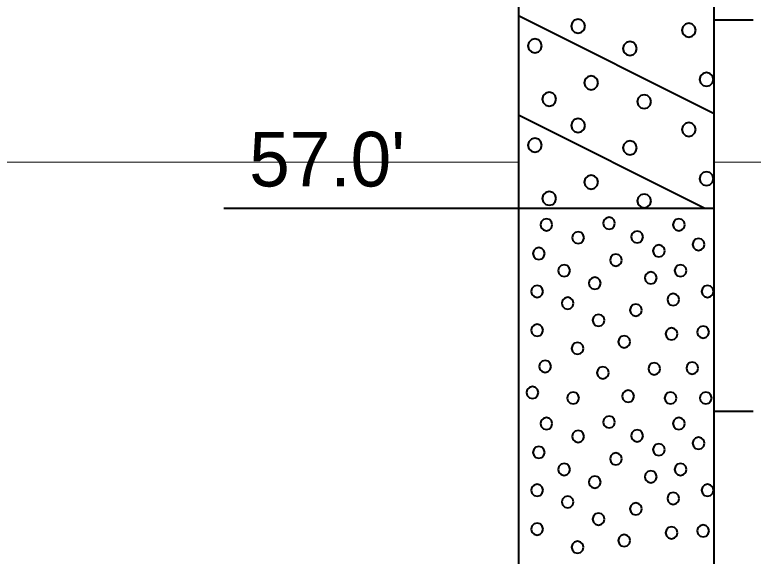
# Model space of a CAD drawing. Extents: x -76 to 974, y -1080 to -735.
# Drawn here: x 922.57 to 932.01, y -987.13 to -980.21 of the extents above; entities that cross this region are included whole.
import ezdxf

# ---------------------------------------------------------------- set-up
doc = ezdxf.new("R2010")
doc.units = 0
doc.header["$LTSCALE"] = 0.36
doc.linetypes.add('LONG_DASHED', pattern=[7.5, 6, -1.5])
for name, color, linetype, lineweight in [('27', 7, 'Continuous', 40), ('28', 7, 'LONG_DASHED', 60), ('7', 7, 'Continuous', 13)]:
    doc.layers.add(name, color=color, linetype=linetype, lineweight=lineweight)

msp = doc.modelspace()

# ---------------------------------------------------------------- linework, layer by layer
at = {"layer": '27'}
for p, q in [((929.0077, -977.6789), (929.0077, -982.6789)), ((931.5077, -982.6789), (931.5077, -977.6789)), ((929.0077, -980.2189), (931.5077, -981.4689)), ((932.0077, -980.2789), (931.5077, -980.2789)), ((929.0077, -981.4889), (931.3877, -982.6789)), ((925.2403, -982.6789), (929.0077, -982.6789)), ((929.0077, -982.6789), (931.5077, -982.6789)), ((929.0077, -982.6789), (929.0077, -995.7789)), ((931.5077, -995.7789), (931.5077, -982.6789)), ((932.0077, -985.2789), (931.5077, -985.2789))]:
    msp.add_line(p, q, dxfattribs=at)
for points in [[(929.8584, -980.3552), (929.8465, -980.3108), (929.814, -980.2783), (929.7695, -980.2663), (929.7251, -980.2783), (929.6925, -980.3108), (929.6806, -980.3552), (929.6925, -980.3997), (929.7251, -980.4322), (929.7695, -980.4441), (929.814, -980.4322), (929.8465, -980.3997)], [(931.2732, -980.4062), (931.2613, -980.3617), (931.2288, -980.3292), (931.1843, -980.3173), (931.1399, -980.3292), (931.1074, -980.3617), (931.0954, -980.4062), (931.1074, -980.4506), (931.1399, -980.4832), (931.1843, -980.4951), (931.2288, -980.4832), (931.2613, -980.4506)], [(929.3053, -980.607), (929.2934, -980.5626), (929.2609, -980.53), (929.2164, -980.5181), (929.172, -980.53), (929.1394, -980.5626), (929.1275, -980.607), (929.1394, -980.6515), (929.172, -980.684), (929.2164, -980.6959), (929.2609, -980.684), (929.2934, -980.6515)], [(930.5207, -980.6401), (930.5087, -980.5956), (930.4762, -980.5631), (930.4318, -980.5512), (930.3873, -980.5631), (930.3548, -980.5956), (930.3429, -980.6401), (930.3548, -980.6845), (930.3873, -980.7171), (930.4318, -980.729), (930.4762, -980.7171), (930.5087, -980.6845)], [(930.0249, -981.0774), (930.0129, -981.033), (929.9804, -981.0004), (929.936, -980.9885), (929.8915, -981.0004), (929.859, -981.033), (929.8471, -981.0774), (929.859, -981.1219), (929.8915, -981.1544), (929.936, -981.1663), (929.9804, -981.1544), (930.0129, -981.1219)], [(931.4995, -981.0342), (931.4876, -980.9897), (931.4551, -980.9572), (931.4106, -980.9453), (931.3662, -980.9572), (931.3336, -980.9897), (931.3217, -981.0342), (931.3336, -981.0786), (931.3662, -981.1112), (931.4106, -981.1231), (931.4551, -981.1112), (931.4876, -981.0786)], [(929.4897, -981.2859), (929.4777, -981.2414), (929.4452, -981.2089), (929.4008, -981.197), (929.3563, -981.2089), (929.3238, -981.2414), (929.3119, -981.2859), (929.3238, -981.3303), (929.3563, -981.3629), (929.4008, -981.3748), (929.4452, -981.3629), (929.4777, -981.3303)], [(930.7024, -981.3189), (930.6905, -981.2745), (930.658, -981.242), (930.6135, -981.23), (930.5691, -981.242), (930.5366, -981.2745), (930.5246, -981.3189), (930.5366, -981.3634), (930.5691, -981.3959), (930.6135, -981.4078), (930.658, -981.3959), (930.6905, -981.3634)], [(929.8583, -981.624), (929.8464, -981.5796), (929.8139, -981.5471), (929.7694, -981.5351), (929.725, -981.5471), (929.6924, -981.5796), (929.6805, -981.624), (929.6924, -981.6685), (929.725, -981.701), (929.7694, -981.7129), (929.8139, -981.701), (929.8464, -981.6685)], [(931.2732, -981.6749), (931.2613, -981.6304), (931.2288, -981.5979), (931.1843, -981.586), (931.1399, -981.5979), (931.1074, -981.6304), (931.0954, -981.6749), (931.1074, -981.7193), (931.1399, -981.7519), (931.1843, -981.7638), (931.2288, -981.7519), (931.2613, -981.7193)], [(929.3053, -981.8758), (929.2934, -981.8313), (929.2609, -981.7988), (929.2164, -981.7869), (929.172, -981.7988), (929.1394, -981.8313), (929.1275, -981.8758), (929.1394, -981.9202), (929.172, -981.9527), (929.2164, -981.9647), (929.2609, -981.9527), (929.2934, -981.9202)], [(930.5207, -981.9088), (930.5087, -981.8644), (930.4762, -981.8318), (930.4318, -981.8199), (930.3873, -981.8318), (930.3548, -981.8644), (930.3429, -981.9088), (930.3548, -981.9533), (930.3873, -981.9858), (930.4318, -981.9977), (930.4762, -981.9858), (930.5087, -981.9533)], [(930.0249, -982.3461), (930.0129, -982.3017), (929.9804, -982.2691), (929.936, -982.2572), (929.8915, -982.2691), (929.859, -982.3017), (929.8471, -982.3461), (929.859, -982.3906), (929.8915, -982.4231), (929.936, -982.435), (929.9804, -982.4231), (930.0129, -982.3906)], [(931.4995, -982.3029), (931.4876, -982.2585), (931.4551, -982.2259), (931.4106, -982.214), (931.3662, -982.2259), (931.3336, -982.2585), (931.3217, -982.3029), (931.3336, -982.3474), (931.3662, -982.3799), (931.4106, -982.3918), (931.4551, -982.3799), (931.4876, -982.3474)], [(929.4897, -982.5546), (929.4777, -982.5102), (929.4452, -982.4776), (929.4008, -982.4657), (929.3563, -982.4776), (929.3238, -982.5102), (929.3119, -982.5546), (929.3238, -982.5991), (929.3563, -982.6316), (929.4008, -982.6435), (929.4452, -982.6316), (929.4777, -982.5991)], [(930.7024, -982.5877), (930.6905, -982.5432), (930.658, -982.5107), (930.6135, -982.4988), (930.5691, -982.5107), (930.5366, -982.5432), (930.5246, -982.5877), (930.5366, -982.6321), (930.5691, -982.6647), (930.6135, -982.6766), (930.658, -982.6647), (930.6905, -982.6321)], [(929.4396, -982.8916), (929.4294, -982.8535), (929.4015, -982.8256), (929.3634, -982.8154), (929.3253, -982.8256), (929.2974, -982.8535), (929.2872, -982.8916), (929.2974, -982.9297), (929.3253, -982.9575), (929.3634, -982.9678), (929.4015, -982.9575), (929.4294, -982.9297)], [(930.2406, -982.872), (930.2304, -982.8339), (930.2025, -982.806), (930.1644, -982.7958), (930.1263, -982.806), (930.0984, -982.8339), (930.0882, -982.872), (930.0984, -982.9101), (930.1263, -982.938), (930.1644, -982.9482), (930.2025, -982.938), (930.2304, -982.9101)], [(931.1342, -982.8916), (931.124, -982.8535), (931.0961, -982.8256), (931.058, -982.8154), (931.0199, -982.8256), (930.9921, -982.8535), (930.9818, -982.8916), (930.9921, -982.9297), (931.0199, -982.9576), (931.058, -982.9678), (931.0961, -982.9576), (931.124, -982.9297)], [(929.8446, -983.0568), (929.8344, -983.0187), (929.8065, -982.9908), (929.7684, -982.9806), (929.7303, -982.9908), (929.7024, -983.0187), (929.6922, -983.0568), (929.7024, -983.0949), (929.7303, -983.1228), (929.7684, -983.133), (929.8065, -983.1228), (929.8344, -983.0949)], [(930.5997, -983.0478), (930.5894, -983.0097), (930.5616, -982.9818), (930.5235, -982.9716), (930.4854, -982.9818), (930.4575, -983.0097), (930.4473, -983.0478), (930.4575, -983.0859), (930.4854, -983.1138), (930.5235, -983.124), (930.5616, -983.1138), (930.5894, -983.0859)], [(931.3851, -983.1437), (931.3749, -983.1056), (931.347, -983.0777), (931.3089, -983.0675), (931.2708, -983.0777), (931.2429, -983.1056), (931.2327, -983.1437), (931.2429, -983.1818), (931.2708, -983.2097), (931.3089, -983.2199), (931.347, -983.2097), (931.3749, -983.1818)], [(929.3435, -983.2594), (929.3332, -983.2213), (929.3054, -983.1934), (929.2673, -983.1832), (929.2292, -983.1934), (929.2013, -983.2213), (929.1911, -983.2594), (929.2013, -983.2975), (929.2292, -983.3254), (929.2673, -983.3356), (929.3054, -983.3254), (929.3332, -983.2975)], [(930.8779, -983.2251), (930.8677, -983.187), (930.8398, -983.1591), (930.8017, -983.1489), (930.7636, -983.1591), (930.7357, -983.187), (930.7255, -983.2251), (930.7357, -983.2632), (930.7636, -983.2911), (930.8017, -983.3013), (930.8398, -983.2911), (930.8677, -983.2632)], [(930.3295, -983.3426), (930.3193, -983.3045), (930.2914, -983.2766), (930.2533, -983.2664), (930.2152, -983.2766), (930.1873, -983.3045), (930.1771, -983.3426), (930.1873, -983.3807), (930.2152, -983.4086), (930.2533, -983.4188), (930.2914, -983.4086), (930.3193, -983.3807)], [(929.6664, -983.4781), (929.6561, -983.44), (929.6283, -983.4121), (929.5902, -983.4019), (929.5521, -983.4121), (929.5242, -983.44), (929.514, -983.4781), (929.5242, -983.5162), (929.5521, -983.5441), (929.5902, -983.5543), (929.6283, -983.5441), (929.6561, -983.5162)], [(931.155, -983.4781), (931.1448, -983.44), (931.1169, -983.4121), (931.0788, -983.4019), (931.0407, -983.4121), (931.0128, -983.44), (931.0026, -983.4781), (931.0128, -983.5162), (931.0407, -983.5441), (931.0788, -983.5543), (931.1169, -983.5441), (931.1448, -983.5162)], [(930.0579, -983.6395), (930.0477, -983.6014), (930.0198, -983.5735), (929.9817, -983.5633), (929.9436, -983.5735), (929.9157, -983.6014), (929.9055, -983.6395), (929.9157, -983.6776), (929.9436, -983.7055), (929.9817, -983.7157), (930.0198, -983.7055), (930.0477, -983.6776)], [(930.7736, -983.5709), (930.7634, -983.5328), (930.7355, -983.5049), (930.6974, -983.4947), (930.6593, -983.5049), (930.6314, -983.5328), (930.6212, -983.5709), (930.6314, -983.609), (930.6593, -983.6369), (930.6974, -983.6471), (930.7355, -983.6369), (930.7634, -983.609)], [(929.3206, -983.7438), (929.3104, -983.7057), (929.2825, -983.6778), (929.2444, -983.6676), (929.2063, -983.6778), (929.1784, -983.7057), (929.1682, -983.7438), (929.1784, -983.7819), (929.2063, -983.8097), (929.2444, -983.82), (929.2825, -983.8097), (929.3104, -983.7819)], [(931.5008, -983.7438), (931.4906, -983.7057), (931.4627, -983.6778), (931.4246, -983.6676), (931.3865, -983.6778), (931.3586, -983.7057), (931.3484, -983.7438), (931.3586, -983.7819), (931.3865, -983.8097), (931.4246, -983.82), (931.4627, -983.8097), (931.4906, -983.7819)], [(931.0622, -983.848), (931.052, -983.8099), (931.0241, -983.782), (930.986, -983.7718), (930.9479, -983.782), (930.92, -983.8099), (930.9098, -983.848), (930.92, -983.8861), (930.9479, -983.914), (930.986, -983.9242), (931.0241, -983.914), (931.052, -983.8861)], [(929.7121, -983.8938), (929.7019, -983.8557), (929.674, -983.8278), (929.6359, -983.8176), (929.5978, -983.8278), (929.5699, -983.8557), (929.5597, -983.8938), (929.5699, -983.9319), (929.5978, -983.9598), (929.6359, -983.97), (929.674, -983.9598), (929.7019, -983.9319)], [(930.5842, -983.9815), (930.574, -983.9434), (930.5461, -983.9155), (930.508, -983.9053), (930.4699, -983.9155), (930.442, -983.9434), (930.4318, -983.9815), (930.442, -984.0196), (930.4699, -984.0475), (930.508, -984.0577), (930.5461, -984.0475), (930.574, -984.0196)], [(930.1062, -984.1124), (930.096, -984.0743), (930.0681, -984.0464), (930.03, -984.0362), (929.9919, -984.0464), (929.964, -984.0743), (929.9538, -984.1124), (929.964, -984.1505), (929.9919, -984.1784), (930.03, -984.1886), (930.0681, -984.1784), (930.096, -984.1505)], [(929.3206, -984.2396), (929.3104, -984.2015), (929.2825, -984.1736), (929.2444, -984.1634), (929.2063, -984.1736), (929.1784, -984.2015), (929.1682, -984.2396), (929.1784, -984.2777), (929.2063, -984.3055), (929.2444, -984.3158), (929.2825, -984.3055), (929.3104, -984.2777)], [(931.0393, -984.2866), (931.0291, -984.2485), (931.0012, -984.2206), (930.9631, -984.2104), (930.925, -984.2206), (930.8971, -984.2485), (930.8869, -984.2866), (930.8971, -984.3247), (930.925, -984.3526), (930.9631, -984.3628), (931.0012, -984.3526), (931.0291, -984.3247)], [(931.4436, -984.2624), (931.4334, -984.2243), (931.4055, -984.1964), (931.3674, -984.1862), (931.3293, -984.1964), (931.3014, -984.2243), (931.2912, -984.2624), (931.3014, -984.3005), (931.3293, -984.3284), (931.3674, -984.3386), (931.4055, -984.3284), (931.4334, -984.3005)], [(930.4342, -984.387), (930.424, -984.3489), (930.3961, -984.321), (930.358, -984.3108), (930.3199, -984.321), (930.292, -984.3489), (930.2818, -984.387), (930.292, -984.4251), (930.3199, -984.453), (930.358, -984.4632), (930.3961, -984.453), (930.424, -984.4251)], [(929.8392, -984.4709), (929.829, -984.4328), (929.8011, -984.4049), (929.763, -984.3947), (929.7249, -984.4049), (929.6971, -984.4328), (929.6868, -984.4709), (929.6971, -984.509), (929.7249, -984.5369), (929.763, -984.5471), (929.8011, -984.5369), (929.829, -984.509)], [(929.4235, -984.7023), (929.4133, -984.6642), (929.3854, -984.6363), (929.3473, -984.6261), (929.3092, -984.6363), (929.2814, -984.6642), (929.2711, -984.7023), (929.2814, -984.7404), (929.3092, -984.7683), (929.3473, -984.7785), (929.3854, -984.7683), (929.4133, -984.7404)], [(930.1622, -984.7824), (930.1519, -984.7443), (930.1241, -984.7164), (930.086, -984.7062), (930.0479, -984.7164), (930.02, -984.7443), (930.0098, -984.7824), (930.02, -984.8205), (930.0479, -984.8484), (930.086, -984.8586), (930.1241, -984.8484), (930.1519, -984.8205)], [(930.8194, -984.7315), (930.8092, -984.6934), (930.7813, -984.6655), (930.7432, -984.6553), (930.7051, -984.6655), (930.6772, -984.6934), (930.667, -984.7315), (930.6772, -984.7696), (930.7051, -984.7975), (930.7432, -984.8077), (930.7813, -984.7975), (930.8092, -984.7696)], [(931.305, -984.7239), (931.2948, -984.6858), (931.2669, -984.6579), (931.2288, -984.6477), (931.1907, -984.6579), (931.1628, -984.6858), (931.1526, -984.7239), (931.1628, -984.762), (931.1907, -984.7899), (931.2288, -984.8001), (931.2669, -984.7899), (931.2948, -984.762)], [(929.2621, -985.0354), (929.2519, -984.9973), (929.224, -984.9694), (929.1859, -984.9592), (929.1478, -984.9694), (929.1199, -984.9973), (929.1097, -985.0354), (929.1199, -985.0735), (929.1478, -985.1014), (929.1859, -985.1116), (929.224, -985.1014), (929.2519, -985.0735)], [(929.7808, -985.1053), (929.7706, -985.0672), (929.7427, -985.0393), (929.7046, -985.0291), (929.6665, -985.0393), (929.6386, -985.0672), (929.6284, -985.1053), (929.6386, -985.1434), (929.6665, -985.1713), (929.7046, -985.1815), (929.7427, -985.1713), (929.7706, -985.1434)], [(930.4851, -985.0824), (930.4748, -985.0443), (930.447, -985.0164), (930.4089, -985.0062), (930.3708, -985.0164), (930.3429, -985.0443), (930.3327, -985.0824), (930.3429, -985.1205), (930.3708, -985.1484), (930.4089, -985.1586), (930.447, -985.1484), (930.4748, -985.1205)], [(931.0279, -985.1053), (931.0177, -985.0672), (930.9898, -985.0393), (930.9517, -985.0291), (930.9136, -985.0393), (930.8857, -985.0672), (930.8755, -985.1053), (930.8857, -985.1434), (930.9136, -985.1713), (930.9517, -985.1815), (930.9898, -985.1713), (931.0177, -985.1434)], [(931.4779, -985.1053), (931.4677, -985.0672), (931.4398, -985.0393), (931.4017, -985.0291), (931.3636, -985.0393), (931.3357, -985.0672), (931.3255, -985.1053), (931.3357, -985.1434), (931.3636, -985.1713), (931.4017, -985.1815), (931.4398, -985.1713), (931.4677, -985.1434)], [(929.4396, -985.4316), (929.4294, -985.3935), (929.4015, -985.3656), (929.3634, -985.3554), (929.3253, -985.3656), (929.2974, -985.3935), (929.2872, -985.4316), (929.2974, -985.4697), (929.3253, -985.4975), (929.3634, -985.5078), (929.4015, -985.4975), (929.4294, -985.4697)], [(930.2406, -985.412), (930.2304, -985.3739), (930.2025, -985.346), (930.1644, -985.3358), (930.1263, -985.346), (930.0984, -985.3739), (930.0882, -985.412), (930.0984, -985.4501), (930.1263, -985.478), (930.1644, -985.4882), (930.2025, -985.478), (930.2304, -985.4501)], [(931.1342, -985.4316), (931.124, -985.3935), (931.0961, -985.3656), (931.058, -985.3554), (931.0199, -985.3656), (930.9921, -985.3935), (930.9818, -985.4316), (930.9921, -985.4697), (931.0199, -985.4976), (931.058, -985.5078), (931.0961, -985.4976), (931.124, -985.4697)], [(929.8446, -985.5968), (929.8344, -985.5587), (929.8065, -985.5308), (929.7684, -985.5206), (929.7303, -985.5308), (929.7024, -985.5587), (929.6922, -985.5968), (929.7024, -985.6349), (929.7303, -985.6628), (929.7684, -985.673), (929.8065, -985.6628), (929.8344, -985.6349)], [(930.5997, -985.5878), (930.5894, -985.5497), (930.5616, -985.5218), (930.5235, -985.5116), (930.4854, -985.5218), (930.4575, -985.5497), (930.4473, -985.5878), (930.4575, -985.6259), (930.4854, -985.6538), (930.5235, -985.664), (930.5616, -985.6538), (930.5894, -985.6259)], [(931.3851, -985.6837), (931.3749, -985.6456), (931.347, -985.6177), (931.3089, -985.6075), (931.2708, -985.6177), (931.2429, -985.6456), (931.2327, -985.6837), (931.2429, -985.7218), (931.2708, -985.7497), (931.3089, -985.7599), (931.347, -985.7497), (931.3749, -985.7218)], [(929.3435, -985.7994), (929.3332, -985.7613), (929.3054, -985.7334), (929.2673, -985.7232), (929.2292, -985.7334), (929.2013, -985.7613), (929.1911, -985.7994), (929.2013, -985.8375), (929.2292, -985.8654), (929.2673, -985.8756), (929.3054, -985.8654), (929.3332, -985.8375)], [(930.8779, -985.7651), (930.8677, -985.727), (930.8398, -985.6991), (930.8017, -985.6889), (930.7636, -985.6991), (930.7357, -985.727), (930.7255, -985.7651), (930.7357, -985.8032), (930.7636, -985.8311), (930.8017, -985.8413), (930.8398, -985.8311), (930.8677, -985.8032)], [(930.3295, -985.8826), (930.3193, -985.8445), (930.2914, -985.8166), (930.2533, -985.8064), (930.2152, -985.8166), (930.1873, -985.8445), (930.1771, -985.8826), (930.1873, -985.9207), (930.2152, -985.9486), (930.2533, -985.9588), (930.2914, -985.9486), (930.3193, -985.9207)], [(929.6664, -986.0181), (929.6561, -985.98), (929.6283, -985.9521), (929.5902, -985.9419), (929.5521, -985.9521), (929.5242, -985.98), (929.514, -986.0181), (929.5242, -986.0562), (929.5521, -986.0841), (929.5902, -986.0943), (929.6283, -986.0841), (929.6561, -986.0562)], [(931.155, -986.0181), (931.1448, -985.98), (931.1169, -985.9521), (931.0788, -985.9419), (931.0407, -985.9521), (931.0128, -985.98), (931.0026, -986.0181), (931.0128, -986.0562), (931.0407, -986.0841), (931.0788, -986.0943), (931.1169, -986.0841), (931.1448, -986.0562)], [(930.7736, -986.1109), (930.7634, -986.0728), (930.7355, -986.0449), (930.6974, -986.0347), (930.6593, -986.0449), (930.6314, -986.0728), (930.6212, -986.1109), (930.6314, -986.149), (930.6593, -986.1769), (930.6974, -986.1871), (930.7355, -986.1769), (930.7634, -986.149)], [(930.0579, -986.1795), (930.0477, -986.1414), (930.0198, -986.1135), (929.9817, -986.1033), (929.9436, -986.1135), (929.9157, -986.1414), (929.9055, -986.1795), (929.9157, -986.2176), (929.9436, -986.2455), (929.9817, -986.2557), (930.0198, -986.2455), (930.0477, -986.2176)], [(929.3206, -986.2838), (929.3104, -986.2457), (929.2825, -986.2178), (929.2444, -986.2076), (929.2063, -986.2178), (929.1784, -986.2457), (929.1682, -986.2838), (929.1784, -986.3219), (929.2063, -986.3497), (929.2444, -986.36), (929.2825, -986.3497), (929.3104, -986.3219)], [(931.5008, -986.2838), (931.4906, -986.2457), (931.4627, -986.2178), (931.4246, -986.2076), (931.3865, -986.2178), (931.3586, -986.2457), (931.3484, -986.2838), (931.3586, -986.3219), (931.3865, -986.3497), (931.4246, -986.36), (931.4627, -986.3497), (931.4906, -986.3219)], [(931.0622, -986.388), (931.052, -986.3499), (931.0241, -986.322), (930.986, -986.3118), (930.9479, -986.322), (930.92, -986.3499), (930.9098, -986.388), (930.92, -986.4261), (930.9479, -986.454), (930.986, -986.4642), (931.0241, -986.454), (931.052, -986.4261)], [(929.7121, -986.4338), (929.7019, -986.3957), (929.674, -986.3678), (929.6359, -986.3576), (929.5978, -986.3678), (929.5699, -986.3957), (929.5597, -986.4338), (929.5699, -986.4719), (929.5978, -986.4998), (929.6359, -986.51), (929.674, -986.4998), (929.7019, -986.4719)], [(930.5842, -986.5215), (930.574, -986.4834), (930.5461, -986.4555), (930.508, -986.4453), (930.4699, -986.4555), (930.442, -986.4834), (930.4318, -986.5215), (930.442, -986.5596), (930.4699, -986.5875), (930.508, -986.5977), (930.5461, -986.5875), (930.574, -986.5596)], [(930.1062, -986.6524), (930.096, -986.6143), (930.0681, -986.5864), (930.03, -986.5762), (929.9919, -986.5864), (929.964, -986.6143), (929.9538, -986.6524), (929.964, -986.6905), (929.9919, -986.7184), (930.03, -986.7286), (930.0681, -986.7184), (930.096, -986.6905)], [(929.3206, -986.7796), (929.3104, -986.7415), (929.2825, -986.7136), (929.2444, -986.7034), (929.2063, -986.7136), (929.1784, -986.7415), (929.1682, -986.7796), (929.1784, -986.8177), (929.2063, -986.8455), (929.2444, -986.8558), (929.2825, -986.8455), (929.3104, -986.8177)], [(931.0393, -986.8266), (931.0291, -986.7885), (931.0012, -986.7606), (930.9631, -986.7504), (930.925, -986.7606), (930.8971, -986.7885), (930.8869, -986.8266), (930.8971, -986.8647), (930.925, -986.8926), (930.9631, -986.9028), (931.0012, -986.8926), (931.0291, -986.8647)], [(931.4436, -986.8024), (931.4334, -986.7643), (931.4055, -986.7364), (931.3674, -986.7262), (931.3293, -986.7364), (931.3014, -986.7643), (931.2912, -986.8024), (931.3014, -986.8405), (931.3293, -986.8684), (931.3674, -986.8786), (931.4055, -986.8684), (931.4334, -986.8405)], [(930.4342, -986.927), (930.424, -986.8889), (930.3961, -986.861), (930.358, -986.8508), (930.3199, -986.861), (930.292, -986.8889), (930.2818, -986.927), (930.292, -986.9651), (930.3199, -986.993), (930.358, -987.0032), (930.3961, -986.993), (930.424, -986.9651)], [(929.8392, -987.0109), (929.829, -986.9728), (929.8011, -986.9449), (929.763, -986.9347), (929.7249, -986.9449), (929.6971, -986.9728), (929.6868, -987.0109), (929.6971, -987.049), (929.7249, -987.0769), (929.763, -987.0871), (929.8011, -987.0769), (929.829, -987.049)]]:
    msp.add_lwpolyline(points, close=True, dxfattribs=at)
at = {"layer": '28', "lineweight": 40}
msp.add_spline([(880.636, -983.31), (891.7402, -983.4789), (895.5076, -983.4789), (898.0077, -983.4789), (925.2403, -977.6789), (929.0077, -977.6789), (931.5077, -977.6789), (945.1367, -977.6971)], degree=3, dxfattribs=at)
at = {"layer": '7'}
for p, q in [((903.0224, -982.09), (929.0077, -982.09)), ((931.5077, -982.09), (956.2029, -982.09))]:
    msp.add_line(p, q, dxfattribs=at)

# ---------------------------------------------------------------- texts
at = {"layer": '27'}
msp.add_text("57.0'", height=0.6976, dxfattribs=at).set_placement((925.5643, -982.4025))

doc.saveas('drawing.dxf')
